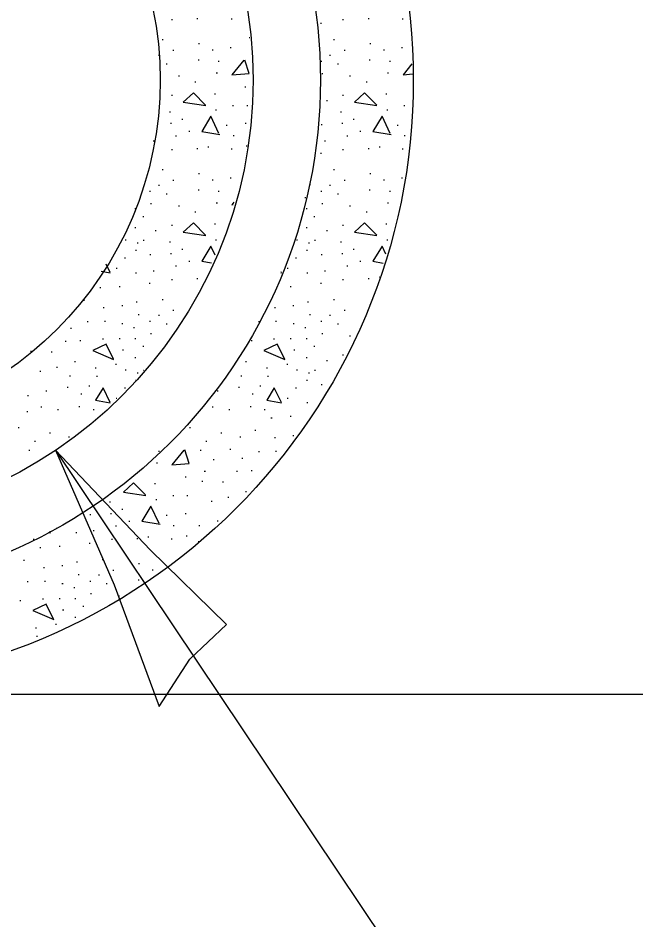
# Model space of a CAD drawing. Extents: x 2133490 to 2172050, y 2138301 to 2145980.
# Drawn here: x 2144671.02 to 2144693.87, y 2139139.2 to 2139172.54 of the extents above; entities that cross this region are included whole.
import ezdxf

# ---------------------------------------------------------------- set-up
doc = ezdxf.new("R2010")
doc.units = 0
for name, color, linetype in [('Design_PR_Roadway Dimensions', 7, 'Continuous'), ('Drainage_PR', 7, 'Continuous'), ('Level 23', 7, 'Continuous'), ('Utilities_PR_Underground Sanitary Sewer', 7, 'Continuous')]:
    doc.layers.add(name, color=color, linetype=linetype)

msp = doc.modelspace()

# ---------------------------------------------------------------- linework, layer by layer
at = {"layer": 'Design_PR_Roadway Dimensions'}
msp.add_line((2144672.407, 2139156.556), (2144721.149, 2139083.823), dxfattribs=at)
at = {"layer": 'Drainage_PR'}
msp.add_line((2144598.521, 2139147.544), (2144727.949, 2139147.544), dxfattribs=at)
at = {"layer": 'Level 23'}
msp.add_lwpolyline([(2144676.235, 2139147.086), (2144677.379, 2139148.832), (2144678.734, 2139150.118), (2144675.91, 2139152.884), (2144672.407, 2139156.556), (2144674.571, 2139151.585)], close=True, dxfattribs=at)
at = {"layer": 'Utilities_PR_Underground Sanitary Sewer'}
for p, q in [((2144676.728, 2139172.471), (2144676.691, 2139172.471)), ((2144677.669, 2139172.503), (2144677.631, 2139172.503)), ((2144678.936, 2139172.496), (2144678.898, 2139172.496)), ((2144682.239, 2139172.334), (2144682.201, 2139172.334)), ((2144683.057, 2139172.471), (2144683.02, 2139172.471)), ((2144683.998, 2139172.503), (2144683.961, 2139172.503)), ((2144685.265, 2139172.496), (2144685.228, 2139172.496)), ((2144676.392, 2139171.732), (2144676.355, 2139171.732)), ((2144677.731, 2139171.58), (2144677.694, 2139171.58)), ((2144679.588, 2139171.804), (2144679.573, 2139171.804)), ((2144682.721, 2139171.732), (2144682.684, 2139171.732)), ((2144684.06, 2139171.58), (2144684.023, 2139171.58)), ((2144676.785, 2139171.331), (2144676.748, 2139171.331)), ((2144678.239, 2139171.349), (2144678.201, 2139171.349)), ((2144678.903, 2139171.428), (2144678.866, 2139171.428)), ((2144683.115, 2139171.331), (2144683.077, 2139171.331)), ((2144684.568, 2139171.349), (2144684.531, 2139171.349)), ((2144685.233, 2139171.428), (2144685.195, 2139171.428)), ((2144676.248, 2139171.154), (2144676.21, 2139171.154)), ((2144677.716, 2139170.978), (2144677.679, 2139170.978)), ((2144678.463, 2139170.93), (2144678.425, 2139170.93)), ((2144682.256, 2139170.93), (2144682.219, 2139170.93)), ((2144682.577, 2139171.154), (2144682.54, 2139171.154)), ((2144684.046, 2139170.978), (2144684.008, 2139170.978)), ((2144684.792, 2139170.93), (2144684.755, 2139170.93)), ((2144676.536, 2139170.833), (2144676.499, 2139170.833)), ((2144682.866, 2139170.833), (2144682.828, 2139170.833)), ((2144676.987, 2139170.385), (2144676.949, 2139170.385)), ((2144678.391, 2139170.497), (2144678.353, 2139170.497)), ((2144682.288, 2139170.472), (2144682.251, 2139170.472)), ((2144683.316, 2139170.385), (2144683.279, 2139170.385)), ((2144684.72, 2139170.497), (2144684.683, 2139170.497)), ((2144677.597, 2139170.159), (2144677.559, 2139170.159)), ((2144679.448, 2139169.982), (2144679.411, 2139169.982)), ((2144683.926, 2139170.159), (2144683.889, 2139170.159)), ((2144676.728, 2139169.678), (2144676.691, 2139169.678)), ((2144678.326, 2139169.726), (2144678.288, 2139169.726)), ((2144683.057, 2139169.678), (2144683.02, 2139169.678)), ((2144684.655, 2139169.726), (2144684.618, 2139169.726)), ((2144678.993, 2139169.293), (2144678.956, 2139169.293)), ((2144679.523, 2139169.293), (2144679.486, 2139169.293)), ((2144682.458, 2139169.469), (2144682.42, 2139169.469)), ((2144685.322, 2139169.293), (2144685.285, 2139169.293)), ((2144676.656, 2139169.051), (2144676.618, 2139169.051)), ((2144678.366, 2139169.133), (2144678.328, 2139169.133)), ((2144682.985, 2139169.051), (2144682.948, 2139169.051)), ((2144684.695, 2139169.133), (2144684.658, 2139169.133)), ((2144676.696, 2139168.631), (2144676.658, 2139168.631)), ((2144677.114, 2139168.782), (2144677.076, 2139168.782)), ((2144678.751, 2139168.566), (2144678.714, 2139168.566)), ((2144679.451, 2139168.631), (2144679.414, 2139168.631)), ((2144682.263, 2139168.588), (2144682.226, 2139168.588)), ((2144683.025, 2139168.631), (2144682.988, 2139168.631)), ((2144683.443, 2139168.782), (2144683.406, 2139168.782)), ((2144685.081, 2139168.566), (2144685.044, 2139168.566)), ((2144677.37, 2139168.342), (2144677.333, 2139168.342)), ((2144683.7, 2139168.342), (2144683.662, 2139168.342)), ((2144676.056, 2139167.988), (2144676.019, 2139167.988)), ((2144676.882, 2139168.165), (2144676.845, 2139168.165)), ((2144679.008, 2139168.18), (2144678.97, 2139168.18)), ((2144682.385, 2139167.988), (2144682.348, 2139167.988)), ((2144683.212, 2139168.165), (2144683.174, 2139168.165)), ((2144685.337, 2139168.18), (2144685.3, 2139168.18)), ((2144676.728, 2139167.667), (2144676.691, 2139167.667)), ((2144677.669, 2139167.7), (2144677.631, 2139167.7)), ((2144678.077, 2139167.762), (2144678.04, 2139167.762)), ((2144678.936, 2139167.69), (2144678.898, 2139167.69)), ((2144679.491, 2139167.794), (2144679.453, 2139167.794)), ((2144683.057, 2139167.667), (2144683.02, 2139167.667)), ((2144683.998, 2139167.7), (2144683.961, 2139167.7)), ((2144684.406, 2139167.762), (2144684.369, 2139167.762)), ((2144685.265, 2139167.69), (2144685.228, 2139167.69)), ((2144682.239, 2139167.53), (2144682.201, 2139167.53)), ((2144676.392, 2139166.928), (2144676.355, 2139166.928)), ((2144682.721, 2139166.928), (2144682.684, 2139166.928)), ((2144677.731, 2139166.776), (2144677.694, 2139166.776)), ((2144678.239, 2139166.542), (2144678.201, 2139166.542)), ((2144678.903, 2139166.622), (2144678.866, 2139166.622)), ((2144684.06, 2139166.776), (2144684.023, 2139166.776)), ((2144684.568, 2139166.542), (2144684.531, 2139166.542)), ((2144685.233, 2139166.622), (2144685.195, 2139166.622)), ((2144676.248, 2139166.351), (2144676.21, 2139166.351)), ((2144676.785, 2139166.527), (2144676.748, 2139166.527)), ((2144681.83, 2139166.366), (2144681.793, 2139166.366)), ((2144682.577, 2139166.351), (2144682.54, 2139166.351)), ((2144683.115, 2139166.527), (2144683.077, 2139166.527)), ((2144675.926, 2139166.124), (2144675.889, 2139166.124)), ((2144676.536, 2139166.03), (2144676.499, 2139166.03)), ((2144677.716, 2139166.174), (2144677.679, 2139166.174)), ((2144678.463, 2139166.124), (2144678.425, 2139166.124)), ((2144681.664, 2139165.885), (2144681.626, 2139165.885)), ((2144682.256, 2139166.124), (2144682.219, 2139166.124)), ((2144682.866, 2139166.03), (2144682.828, 2139166.03)), ((2144684.046, 2139166.174), (2144684.008, 2139166.174)), ((2144684.792, 2139166.124), (2144684.755, 2139166.124)), ((2144675.959, 2139165.669), (2144675.921, 2139165.669)), ((2144676.987, 2139165.579), (2144676.949, 2139165.579)), ((2144678.391, 2139165.691), (2144678.353, 2139165.691)), ((2144682.288, 2139165.669), (2144682.251, 2139165.669)), ((2144683.316, 2139165.579), (2144683.279, 2139165.579)), ((2144684.72, 2139165.691), (2144684.683, 2139165.691)), ((2144675.376, 2139165.485), (2144675.339, 2139165.485)), ((2144677.597, 2139165.355), (2144677.559, 2139165.355)), ((2144681.706, 2139165.485), (2144681.669, 2139165.485)), ((2144683.926, 2139165.355), (2144683.889, 2139165.355)), ((2144675.67, 2139165.193), (2144675.633, 2139165.193)), ((2144676.728, 2139164.872), (2144676.691, 2139164.872)), ((2144678.326, 2139164.922), (2144678.288, 2139164.922)), ((2144682, 2139165.193), (2144681.962, 2139165.193)), ((2144683.057, 2139164.872), (2144683.02, 2139164.872)), ((2144684.655, 2139164.922), (2144684.618, 2139164.922)), ((2144675.376, 2139164.785), (2144675.339, 2139164.785)), ((2144676.128, 2139164.666), (2144676.091, 2139164.666)), ((2144681.706, 2139164.785), (2144681.669, 2139164.785)), ((2144682.458, 2139164.666), (2144682.42, 2139164.666)), ((2144675.023, 2139164.327), (2144674.986, 2139164.327)), ((2144675.463, 2139164.215), (2144675.426, 2139164.215)), ((2144675.692, 2139164.312), (2144675.655, 2139164.312)), ((2144676.656, 2139164.247), (2144676.618, 2139164.247)), ((2144678.366, 2139164.327), (2144678.328, 2139164.327)), ((2144681.352, 2139164.327), (2144681.315, 2139164.327)), ((2144681.793, 2139164.215), (2144681.756, 2139164.215)), ((2144682.022, 2139164.312), (2144681.985, 2139164.312)), ((2144682.985, 2139164.247), (2144682.948, 2139164.247)), ((2144684.695, 2139164.327), (2144684.658, 2139164.327)), ((2144675.399, 2139163.946), (2144675.361, 2139163.946)), ((2144677.114, 2139163.976), (2144677.076, 2139163.976)), ((2144681.728, 2139163.946), (2144681.691, 2139163.946)), ((2144683.443, 2139163.976), (2144683.406, 2139163.976)), ((2144674.991, 2139163.665), (2144674.953, 2139163.665)), ((2144675.934, 2139163.785), (2144675.897, 2139163.785)), ((2144676.696, 2139163.824), (2144676.658, 2139163.824)), ((2144681.32, 2139163.665), (2144681.283, 2139163.665)), ((2144682.263, 2139163.785), (2144682.226, 2139163.785)), ((2144683.025, 2139163.824), (2144682.988, 2139163.824)), ((2144674.684, 2139163.272), (2144674.647, 2139163.272)), ((2144676.882, 2139163.359), (2144676.845, 2139163.359)), ((2144677.37, 2139163.536), (2144677.333, 2139163.536)), ((2144681.014, 2139163.272), (2144680.977, 2139163.272)), ((2144683.212, 2139163.359), (2144683.174, 2139163.359)), ((2144683.7, 2139163.536), (2144683.662, 2139163.536)), ((2144675.406, 2139163.11), (2144675.369, 2139163.11)), ((2144676.056, 2139163.182), (2144676.019, 2139163.182)), ((2144677.669, 2139162.893), (2144677.631, 2139162.893)), ((2144681.736, 2139163.11), (2144681.698, 2139163.11)), ((2144682.385, 2139163.182), (2144682.348, 2139163.182)), ((2144683.998, 2139162.893), (2144683.961, 2139162.893)), ((2144684.389, 2139162.958), (2144684.369, 2139162.958)), ((2144674.082, 2139162.557), (2144674.045, 2139162.557)), ((2144674.796, 2139162.605), (2144674.759, 2139162.605)), ((2144675.909, 2139162.724), (2144675.872, 2139162.724)), ((2144676.728, 2139162.861), (2144676.691, 2139162.861)), ((2144681.126, 2139162.605), (2144681.089, 2139162.605)), ((2144682.239, 2139162.724), (2144682.201, 2139162.724)), ((2144683.057, 2139162.861), (2144683.02, 2139162.861)), ((2144673.482, 2139162.092), (2144673.445, 2139162.092)), ((2144674.894, 2139161.898), (2144674.856, 2139161.898)), ((2144675.431, 2139162.027), (2144675.394, 2139162.027)), ((2144676.392, 2139162.124), (2144676.355, 2139162.124)), ((2144681.223, 2139161.898), (2144681.186, 2139161.898)), ((2144681.761, 2139162.027), (2144681.723, 2139162.027)), ((2144682.721, 2139162.124), (2144682.684, 2139162.124)), ((2144674.212, 2139161.818), (2144674.174, 2139161.818)), ((2144675.501, 2139161.562), (2144675.463, 2139161.562)), ((2144676.248, 2139161.544), (2144676.21, 2139161.544)), ((2144676.785, 2139161.721), (2144676.748, 2139161.721)), ((2144680.541, 2139161.818), (2144680.504, 2139161.818)), ((2144681.83, 2139161.562), (2144681.793, 2139161.562)), ((2144682.577, 2139161.544), (2144682.54, 2139161.544)), ((2144683.115, 2139161.721), (2144683.077, 2139161.721)), ((2144673.617, 2139161.305), (2144673.579, 2139161.305)), ((2144674.251, 2139161.32), (2144674.214, 2139161.32)), ((2144674.901, 2139161.233), (2144674.864, 2139161.233)), ((2144675.926, 2139161.32), (2144675.889, 2139161.32)), ((2144676.536, 2139161.223), (2144676.499, 2139161.223)), ((2144679.946, 2139161.305), (2144679.916, 2139161.305)), ((2144680.581, 2139161.32), (2144680.544, 2139161.32)), ((2144681.23, 2139161.233), (2144681.193, 2139161.233)), ((2144682.256, 2139161.32), (2144682.219, 2139161.32)), ((2144682.866, 2139161.223), (2144682.828, 2139161.223)), ((2144672.999, 2139161.064), (2144672.962, 2139161.064)), ((2144675.334, 2139161.079), (2144675.297, 2139161.079)), ((2144681.664, 2139161.079), (2144681.626, 2139161.079)), ((2144672.808, 2139160.574), (2144672.77, 2139160.574)), ((2144673.345, 2139160.599), (2144673.308, 2139160.599)), ((2144674.179, 2139160.663), (2144674.142, 2139160.663)), ((2144674.796, 2139160.678), (2144674.759, 2139160.678)), ((2144675.376, 2139160.678), (2144675.339, 2139160.678)), ((2144675.959, 2139160.862), (2144675.921, 2139160.862)), ((2144679.675, 2139160.599), (2144679.638, 2139160.599)), ((2144680.509, 2139160.663), (2144680.471, 2139160.663)), ((2144681.126, 2139160.678), (2144681.089, 2139160.678)), ((2144681.706, 2139160.678), (2144681.669, 2139160.678)), ((2144682.288, 2139160.862), (2144682.251, 2139160.862)), ((2144683.316, 2139160.775), (2144683.279, 2139160.775)), ((2144671.523, 2139160.213), (2144671.486, 2139160.213)), ((2144674.926, 2139160.263), (2144674.889, 2139160.263)), ((2144675.67, 2139160.39), (2144675.633, 2139160.39)), ((2144681.255, 2139160.263), (2144681.218, 2139160.263)), ((2144682, 2139160.39), (2144681.962, 2139160.39)), ((2144672.285, 2139160.18), (2144672.248, 2139160.18)), ((2144675.376, 2139159.981), (2144675.339, 2139159.981)), ((2144681.706, 2139159.981), (2144681.669, 2139159.981)), ((2144683.057, 2139160.068), (2144683.02, 2139160.068)), ((2144672.487, 2139159.62), (2144672.449, 2139159.62)), ((2144673.144, 2139159.827), (2144673.106, 2139159.827)), ((2144673.915, 2139159.596), (2144673.878, 2139159.596)), ((2144674.662, 2139159.732), (2144674.625, 2139159.732)), ((2144679.473, 2139159.827), (2144679.436, 2139159.827)), ((2144680.245, 2139159.596), (2144680.208, 2139159.596)), ((2144680.992, 2139159.732), (2144680.954, 2139159.732)), ((2144682.458, 2139159.859), (2144682.42, 2139159.859)), ((2144671.867, 2139159.466), (2144671.83, 2139159.466)), ((2144672.967, 2139159.299), (2144672.93, 2139159.299)), ((2144673.955, 2139159.284), (2144673.918, 2139159.284)), ((2144675.023, 2139159.523), (2144674.986, 2139159.523)), ((2144675.463, 2139159.411), (2144675.426, 2139159.411)), ((2144675.658, 2139159.506), (2144675.655, 2139159.506)), ((2144679.297, 2139159.299), (2144679.259, 2139159.299)), ((2144680.285, 2139159.284), (2144680.247, 2139159.284)), ((2144681.352, 2139159.523), (2144681.315, 2139159.523)), ((2144681.793, 2139159.411), (2144681.756, 2139159.411)), ((2144682.022, 2139159.506), (2144681.985, 2139159.506)), ((2144672.88, 2139158.884), (2144672.843, 2139158.884)), ((2144673.674, 2139158.924), (2144673.637, 2139158.924)), ((2144675.376, 2139159.14), (2144675.361, 2139159.14)), ((2144679.209, 2139158.884), (2144679.172, 2139158.884)), ((2144680.003, 2139158.924), (2144679.966, 2139158.924)), ((2144681.728, 2139159.14), (2144681.691, 2139159.14)), ((2144682.263, 2139158.981), (2144682.226, 2139158.981)), ((2144671.411, 2139158.57), (2144671.374, 2139158.57)), ((2144672.093, 2139158.747), (2144672.056, 2139158.747)), ((2144673.385, 2139158.635), (2144673.348, 2139158.635)), ((2144674.991, 2139158.859), (2144674.953, 2139158.859)), ((2144678.423, 2139158.747), (2144678.386, 2139158.747)), ((2144679.715, 2139158.635), (2144679.677, 2139158.635)), ((2144681.32, 2139158.859), (2144681.283, 2139158.859)), ((2144674.674, 2139158.466), (2144674.647, 2139158.466)), ((2144681.014, 2139158.466), (2144680.977, 2139158.466)), ((2144681.736, 2139158.306), (2144681.698, 2139158.306)), ((2144671.387, 2139157.978), (2144671.349, 2139157.978)), ((2144671.907, 2139158.154), (2144671.869, 2139158.154)), ((2144672.519, 2139158.057), (2144672.482, 2139158.057)), ((2144673.313, 2139158.169), (2144673.276, 2139158.169)), ((2144673.833, 2139158.057), (2144673.796, 2139158.057)), ((2144677.716, 2139157.978), (2144677.691, 2139157.978)), ((2144678.236, 2139158.154), (2144678.199, 2139158.154)), ((2144678.849, 2139158.057), (2144678.811, 2139158.057)), ((2144679.643, 2139158.169), (2144679.605, 2139158.169)), ((2144680.163, 2139158.057), (2144680.125, 2139158.057)), ((2144680.412, 2139157.751), (2144680.374, 2139157.751)), ((2144681.126, 2139157.801), (2144681.089, 2139157.801)), ((2144671.065, 2139157.39), (2144671.028, 2139157.39)), ((2144677.395, 2139157.39), (2144677.358, 2139157.39)), ((2144679.812, 2139157.286), (2144679.774, 2139157.286)), ((2144671.675, 2139156.885), (2144671.638, 2139156.885)), ((2144672.228, 2139157.191), (2144672.19, 2139157.191)), ((2144672.927, 2139157.047), (2144672.89, 2139157.047)), ((2144678.005, 2139156.885), (2144677.967, 2139156.885)), ((2144678.557, 2139157.191), (2144678.52, 2139157.191)), ((2144679.257, 2139157.047), (2144679.219, 2139157.047)), ((2144680.541, 2139157.014), (2144680.504, 2139157.014)), ((2144681.223, 2139157.094), (2144681.186, 2139157.094)), ((2144671.459, 2139156.549), (2144671.421, 2139156.549)), ((2144677.788, 2139156.549), (2144677.751, 2139156.549)), ((2144678.888, 2139156.589), (2144678.851, 2139156.589)), ((2144676.248, 2139156.517), (2144676.21, 2139156.517)), ((2144678.269, 2139156.21), (2144678.231, 2139156.21)), ((2144679.329, 2139156.26), (2144679.292, 2139156.26)), ((2144679.946, 2139156.499), (2144679.909, 2139156.499)), ((2144680.581, 2139156.517), (2144680.544, 2139156.517)), ((2144676.175, 2139156.084), (2144676.138, 2139156.084)), ((2144677.233, 2139155.568), (2144677.196, 2139155.568)), ((2144677.948, 2139155.777), (2144677.91, 2139155.777)), ((2144679.137, 2139155.77), (2144679.1, 2139155.77)), ((2144679.675, 2139155.795), (2144679.638, 2139155.795)), ((2144676.111, 2139155.312), (2144676.073, 2139155.312)), ((2144677.853, 2139155.409), (2144677.816, 2139155.409)), ((2144678.615, 2139155.377), (2144678.577, 2139155.377)), ((2144676.778, 2139154.879), (2144676.74, 2139154.879)), ((2144677.305, 2139154.879), (2144677.268, 2139154.879)), ((2144679.473, 2139155.023), (2144679.436, 2139155.023)), ((2144674.441, 2139154.637), (2144674.403, 2139154.637)), ((2144676.15, 2139154.72), (2144676.113, 2139154.72)), ((2144678.196, 2139154.662), (2144678.159, 2139154.662)), ((2144678.816, 2139154.814), (2144678.779, 2139154.814)), ((2144674.48, 2139154.214), (2144674.443, 2139154.214)), ((2144674.898, 2139154.369), (2144674.861, 2139154.369)), ((2144677.236, 2139154.214), (2144677.198, 2139154.214)), ((2144673.719, 2139154.174), (2144673.681, 2139154.174)), ((2144675.155, 2139153.926), (2144675.118, 2139153.926)), ((2144676.536, 2139154.152), (2144676.499, 2139154.152)), ((2144678.423, 2139153.943), (2144678.386, 2139153.943)), ((2144672.469, 2139153.662), (2144672.432, 2139153.662)), ((2144673.838, 2139153.575), (2144673.801, 2139153.575)), ((2144674.667, 2139153.751), (2144674.63, 2139153.751)), ((2144676.793, 2139153.766), (2144676.755, 2139153.766)), ((2144677.741, 2139153.766), (2144677.704, 2139153.766)), ((2144671.618, 2139153.254), (2144671.581, 2139153.254)), ((2144673.191, 2139153.502), (2144673.154, 2139153.502)), ((2144674.513, 2139153.254), (2144674.475, 2139153.254)), ((2144675.454, 2139153.283), (2144675.416, 2139153.283)), ((2144675.862, 2139153.348), (2144675.824, 2139153.348)), ((2144676.72, 2139153.276), (2144676.683, 2139153.276)), ((2144677.275, 2139153.381), (2144677.238, 2139153.381)), ((2144671.867, 2139152.947), (2144671.83, 2139152.947)), ((2144672.581, 2139152.995), (2144672.544, 2139152.995)), ((2144673.694, 2139153.117), (2144673.656, 2139153.117)), ((2144677.716, 2139153.171), (2144677.679, 2139153.171)), ((2144671.265, 2139152.482), (2144671.227, 2139152.482)), ((2144671.996, 2139152.208), (2144671.959, 2139152.208)), ((2144672.678, 2139152.29), (2144672.641, 2139152.29)), ((2144673.216, 2139152.417), (2144673.179, 2139152.417)), ((2144674.177, 2139152.514), (2144674.139, 2139152.514)), ((2144675.516, 2139152.363), (2144675.478, 2139152.363)), ((2144673.286, 2139151.952), (2144673.248, 2139151.952)), ((2144674.032, 2139151.937), (2144673.995, 2139151.937)), ((2144674.57, 2139152.114), (2144674.533, 2139152.114)), ((2144676.024, 2139152.129), (2144675.986, 2139152.129)), ((2144671.401, 2139151.695), (2144671.364, 2139151.695)), ((2144672.036, 2139151.71), (2144671.999, 2139151.71)), ((2144672.686, 2139151.623), (2144672.648, 2139151.623)), ((2144673.711, 2139151.71), (2144673.674, 2139151.71)), ((2144674.321, 2139151.616), (2144674.284, 2139151.616)), ((2144675.501, 2139151.76), (2144675.463, 2139151.76)), ((2144673.119, 2139151.471), (2144673.082, 2139151.471)), ((2144673.744, 2139151.255), (2144673.706, 2139151.255)), ((2144671.13, 2139150.989), (2144671.093, 2139150.989)), ((2144671.964, 2139151.053), (2144671.927, 2139151.053)), ((2144672.581, 2139151.071), (2144672.544, 2139151.071)), ((2144673.159, 2139151.071), (2144673.121, 2139151.071)), ((2144674.772, 2139151.165), (2144674.734, 2139151.165)), ((2144672.711, 2139150.653), (2144672.673, 2139150.653)), ((2144673.455, 2139150.779), (2144673.418, 2139150.779)), ((2144673.159, 2139150.371), (2144673.121, 2139150.371)), ((2144671.7, 2139149.986), (2144671.663, 2139149.986)), ((2144672.444, 2139150.122), (2144672.407, 2139150.122)), ((2144671.74, 2139149.677), (2144671.703, 2139149.677))]:
    msp.add_line(p, q, dxfattribs=at)
for points in [[(2144679.366, 2139170.973), (2144678.926, 2139170.44), (2144679.563, 2139170.487), (2144679.404, 2139170.983)], [(2144685.586, 2139170.841), (2144685.255, 2139170.44), (2144685.619, 2139170.467)], [(2144677.955, 2139169.32), (2144677.507, 2139169.768), (2144677.131, 2139169.422), (2144677.962, 2139169.3)], [(2144684.284, 2139169.32), (2144683.836, 2139169.768), (2144683.461, 2139169.422), (2144684.292, 2139169.3)], [(2144678.45, 2139168.262), (2144678.152, 2139168.907), (2144677.813, 2139168.347), (2144678.488, 2139168.235)], [(2144684.78, 2139168.262), (2144684.481, 2139168.907), (2144684.143, 2139168.347), (2144684.817, 2139168.235)], [(2144679.003, 2139165.728), (2144678.926, 2139165.636), (2144678.98, 2139165.641)], [(2144677.955, 2139164.514), (2144677.507, 2139164.962), (2144677.131, 2139164.618), (2144677.962, 2139164.496)], [(2144684.284, 2139164.514), (2144683.836, 2139164.962), (2144683.461, 2139164.618), (2144684.292, 2139164.496)], [(2144678.308, 2139163.765), (2144678.152, 2139164.103), (2144677.813, 2139163.543), (2144678.174, 2139163.481)], [(2144684.616, 2139163.812), (2144684.481, 2139164.103), (2144684.143, 2139163.543), (2144684.526, 2139163.478)], [(2144674.428, 2139163.13), (2144674.281, 2139163.436)], [(2144674.1, 2139163.175), (2144674.433, 2139163.112)], [(2144680.733, 2139163.117), (2144680.763, 2139163.112)], [(2144680.758, 2139163.13), (2144680.748, 2139163.15)], [(2144674.55, 2139159.924), (2144674.279, 2139160.477), (2144673.783, 2139160.243), (2144674.557, 2139159.914)], [(2144680.88, 2139159.924), (2144680.608, 2139160.477), (2144680.113, 2139160.243), (2144680.887, 2139159.914)], [(2144674.428, 2139158.326), (2144674.167, 2139158.869), (2144673.888, 2139158.411), (2144674.433, 2139158.306)], [(2144680.758, 2139158.326), (2144680.496, 2139158.869), (2144680.217, 2139158.411), (2144680.763, 2139158.306)], [(2144677.151, 2139156.559), (2144676.71, 2139156.026), (2144677.348, 2139156.074), (2144677.188, 2139156.569)], [(2144675.74, 2139154.906), (2144675.289, 2139155.354), (2144674.916, 2139155.008), (2144675.747, 2139154.886)], [(2144676.235, 2139153.848), (2144675.936, 2139154.493), (2144675.598, 2139153.933), (2144676.272, 2139153.821)], [(2144672.213, 2139153.522), (2144672.2, 2139153.55)], [(2144672.148, 2139153.515), (2144672.218, 2139153.502)], [(2144672.335, 2139150.317), (2144672.064, 2139150.867), (2144671.568, 2139150.633), (2144672.342, 2139150.304)]]:
    msp.add_lwpolyline(points, dxfattribs=at)
for radius in [22.401, 18.966, 16.477, 13.042]:
    msp.add_circle((2144663.235, 2139170.243), radius, dxfattribs=at)

doc.saveas('drawing.dxf')
